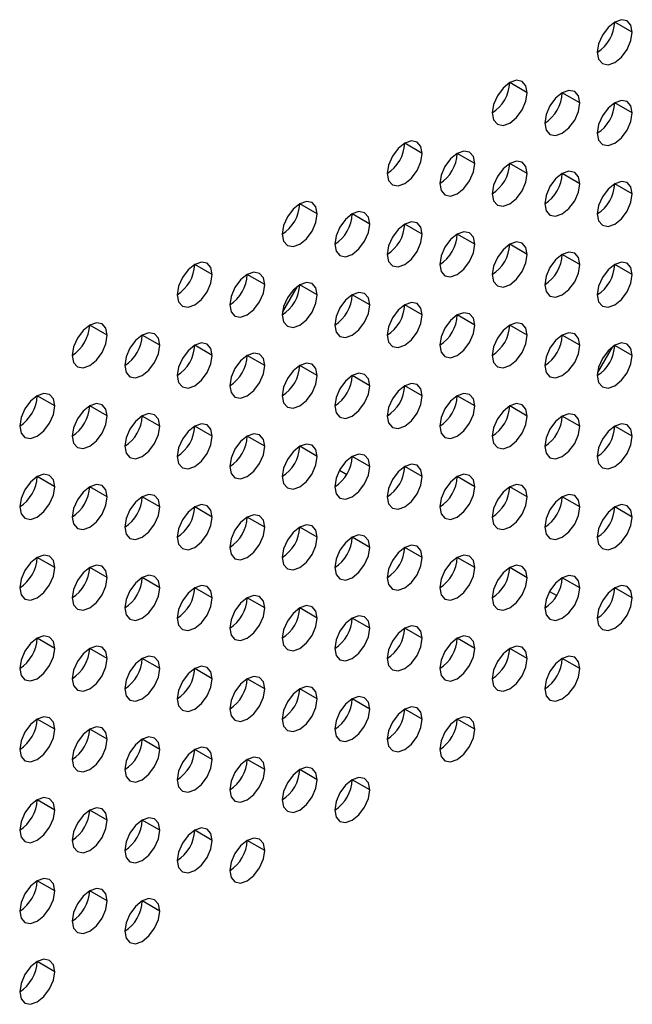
# Model space of a CAD drawing. Header units: millimetres. Extents: x 0 to 1118, y 0 to 864.
# Tile 304 of 397: x 980.28 to 982.76, y 701.79 to 705.77. Entities that reach past the tile are written whole.
import ezdxf

# ---------------------------------------------------------------- set-up
doc = ezdxf.new("R2010")
doc.units = ezdxf.units.MM

msp = doc.modelspace()

# ---------------------------------------------------------------- linework, layer by layer
at = {"color": 7, "linetype": 'Continuous', "lineweight": 25}
for p, q in [((982.7566, 705.7168), (982.6859, 705.7576)), ((982.3323, 705.4719), (982.2616, 705.5127)), ((982.5445, 705.431), (982.4738, 705.4718)), ((982.7566, 705.3902), (982.6859, 705.431)), ((981.9081, 705.2269), (981.8374, 705.2678)), ((982.1202, 705.1861), (982.0495, 705.2269)), ((982.3323, 705.1453), (982.2616, 705.1861)), ((982.5445, 705.1044), (982.4738, 705.1452)), ((982.7566, 705.0636), (982.6859, 705.1044)), ((981.4838, 704.982), (981.4131, 705.0228)), ((981.6959, 704.9412), (981.6252, 704.982)), ((981.9081, 704.9003), (981.8374, 704.9412)), ((982.1202, 704.8595), (982.0495, 704.9003)), ((982.3323, 704.8186), (982.2616, 704.8595)), ((982.5445, 704.7778), (982.4738, 704.8186)), ((981.0595, 704.7371), (980.9888, 704.7779)), ((982.7566, 704.7369), (982.6859, 704.7778)), ((981.2717, 704.6963), (981.201, 704.7371)), ((981.4028, 704.6894), (981.3431, 704.5861)), ((981.4838, 704.6554), (981.4131, 704.6962)), ((981.6959, 704.6146), (981.6252, 704.6554)), ((981.9081, 704.5737), (981.8374, 704.6145)), ((982.1202, 704.5329), (982.0495, 704.5737)), ((980.6353, 704.4922), (980.5646, 704.533)), ((982.3323, 704.492), (982.2616, 704.5328)), ((980.8474, 704.4513), (980.7767, 704.4922)), ((982.5445, 704.4512), (982.4738, 704.492)), ((981.0595, 704.4105), (980.9888, 704.4513)), ((982.7566, 704.4103), (982.6859, 704.4511)), ((981.2717, 704.3696), (981.201, 704.4105)), ((982.6754, 704.4442), (982.616, 704.3413)), ((981.4838, 704.3288), (981.4131, 704.3696)), ((981.6959, 704.2879), (981.6252, 704.3288)), ((981.9081, 704.2471), (981.8374, 704.2879)), ((980.4232, 704.2064), (980.3524, 704.2472)), ((982.1202, 704.2063), (982.0495, 704.2471)), ((980.6353, 704.1656), (980.5646, 704.2064)), ((982.3323, 704.1654), (982.2616, 704.2062)), ((980.8474, 704.1247), (980.7767, 704.1655)), ((982.5445, 704.1246), (982.4738, 704.1654)), ((981.0595, 704.0839), (980.9888, 704.1247)), ((982.7566, 704.0837), (982.6859, 704.1245)), ((981.2717, 704.043), (981.201, 704.0838)), ((981.4099, 704.0411), (981.413, 704.0393)), ((981.41, 704.0411), (981.413, 704.0394)), ((981.4838, 704.0022), (981.4131, 704.043)), ((981.6959, 703.9613), (981.6252, 704.0021)), ((981.5736, 703.9466), (981.6029, 703.9297)), ((981.5737, 703.9466), (981.6029, 703.9297)), ((981.9081, 703.9205), (981.8374, 703.9613)), ((980.4232, 703.8798), (980.3524, 703.9206)), ((982.1202, 703.8796), (982.0495, 703.9205)), ((980.6353, 703.8389), (980.5646, 703.8798)), ((982.3323, 703.8388), (982.2616, 703.8796)), ((980.8474, 703.7981), (980.7767, 703.8389)), ((982.5445, 703.7979), (982.4738, 703.8388)), ((981.0595, 703.7573), (980.9888, 703.7981)), ((982.7566, 703.7571), (982.6859, 703.7979)), ((981.2717, 703.7164), (981.201, 703.7572)), ((981.4838, 703.6756), (981.4131, 703.7164)), ((981.6959, 703.6347), (981.6252, 703.6755)), ((981.9081, 703.5939), (981.8374, 703.6347)), ((980.4232, 703.5532), (980.3524, 703.594)), ((982.1202, 703.553), (982.0495, 703.5938)), ((980.6353, 703.5123), (980.5646, 703.5532)), ((982.2585, 703.5511), (982.2616, 703.5493)), ((982.2586, 703.5512), (982.2616, 703.5495)), ((982.3323, 703.5122), (982.2616, 703.553)), ((980.8474, 703.4715), (980.7767, 703.5123)), ((982.5445, 703.4713), (982.4738, 703.5121)), ((981.0595, 703.4306), (980.9888, 703.4715)), ((982.4222, 703.4567), (982.4515, 703.4398)), ((982.4222, 703.4566), (982.4514, 703.4397)), ((982.7566, 703.4305), (982.6859, 703.4713)), ((981.2717, 703.3898), (981.201, 703.4306)), ((981.4838, 703.3489), (981.4131, 703.3898)), ((981.6959, 703.3081), (981.6252, 703.3489)), ((981.9081, 703.2672), (981.8374, 703.3081)), ((980.4232, 703.2266), (980.3524, 703.2674)), ((982.1202, 703.2264), (982.0495, 703.2672)), ((980.6353, 703.1857), (980.5646, 703.2265)), ((982.3323, 703.1856), (982.2616, 703.2264)), ((980.8474, 703.1449), (980.7767, 703.1857)), ((982.5445, 703.1447), (982.4738, 703.1855)), ((981.0595, 703.104), (980.9888, 703.1448)), ((981.2717, 703.0632), (981.201, 703.104)), ((981.4838, 703.0223), (981.4131, 703.0631)), ((981.6959, 702.9815), (981.6252, 703.0223)), ((981.9081, 702.9406), (981.8374, 702.9815)), ((980.4232, 702.8999), (980.3524, 702.9408)), ((982.1202, 702.8998), (982.0495, 702.9406)), ((980.6353, 702.8591), (980.5646, 702.8999)), ((980.8474, 702.8183), (980.7767, 702.8591)), ((981.0595, 702.7774), (980.9888, 702.8182)), ((981.2717, 702.7366), (981.201, 702.7774)), ((981.4838, 702.6957), (981.4131, 702.7365)), ((981.6959, 702.6549), (981.6252, 702.6957)), ((980.4232, 702.5733), (980.3524, 702.6141)), ((980.6353, 702.5325), (980.5646, 702.5733)), ((980.8474, 702.4916), (980.7767, 702.5325)), ((981.0595, 702.4508), (980.9888, 702.4916)), ((981.2717, 702.4099), (981.201, 702.4508)), ((980.4232, 702.2467), (980.3524, 702.2875)), ((980.6353, 702.2059), (980.5646, 702.2467)), ((980.8474, 702.165), (980.7767, 702.2058)), ((980.4232, 701.9201), (980.3524, 701.9609))]:
    msp.add_line(p, q, dxfattribs=at)
at = {"color": 7, "linetype": 'Continuous', "lineweight": 25, "flags": 128}
for points in [[(982.7566, 705.7168), (982.7512, 705.7449), (982.7359, 705.7626), (982.713, 705.767), (982.6859, 705.7576), (982.6588, 705.7358), (982.6359, 705.7048), (982.6206, 705.6695), (982.6152, 705.6352)], [(982.6152, 705.6352), (982.6206, 705.607), (982.6359, 705.5894), (982.6588, 705.5849), (982.6859, 705.5943), (982.713, 705.6162), (982.7359, 705.6471), (982.7512, 705.6824), (982.7566, 705.7168)], [(982.3323, 705.4719), (982.327, 705.5), (982.3116, 705.5177), (982.2887, 705.5221), (982.2616, 705.5127), (982.2346, 705.4909), (982.2116, 705.4599), (982.1963, 705.4246), (982.1909, 705.3902)], [(982.1909, 705.3902), (982.1963, 705.3621), (982.2116, 705.3444), (982.2346, 705.34), (982.2616, 705.3494), (982.2887, 705.3712), (982.3116, 705.4022), (982.327, 705.4375), (982.3323, 705.4719)], [(982.5445, 705.431), (982.5391, 705.4592), (982.5238, 705.4768), (982.5008, 705.4813), (982.4738, 705.4719), (982.4467, 705.45), (982.4238, 705.4191), (982.4084, 705.3837), (982.403, 705.3494)], [(982.403, 705.3494), (982.4084, 705.3212), (982.4238, 705.3036), (982.4467, 705.2991), (982.4738, 705.3085), (982.5008, 705.3304), (982.5238, 705.3613), (982.5391, 705.3967), (982.5445, 705.431)], [(982.7566, 705.3902), (982.7512, 705.4183), (982.7359, 705.436), (982.713, 705.4404), (982.6859, 705.431), (982.6588, 705.4092), (982.6359, 705.3782), (982.6206, 705.3429), (982.6152, 705.3085)], [(982.6152, 705.3085), (982.6206, 705.2804), (982.6359, 705.2628), (982.6588, 705.2583), (982.6859, 705.2677), (982.713, 705.2895), (982.7359, 705.3205), (982.7512, 705.3558), (982.7566, 705.3902)], [(981.9081, 705.2269), (981.9027, 705.2551), (981.8874, 705.2727), (981.8644, 705.2772), (981.8374, 705.2678), (981.8103, 705.2459), (981.7874, 705.215), (981.772, 705.1797), (981.7667, 705.1453)], [(981.7667, 705.1453), (981.772, 705.1172), (981.7874, 705.0995), (981.8103, 705.0951), (981.8374, 705.1045), (981.8644, 705.1263), (981.8874, 705.1573), (981.9027, 705.1926), (981.9081, 705.2269)], [(982.1202, 705.1861), (982.1148, 705.2142), (982.0995, 705.2319), (982.0766, 705.2363), (982.0495, 705.2269), (982.0224, 705.2051), (981.9995, 705.1742), (981.9842, 705.1388), (981.9788, 705.1045)], [(981.9788, 705.1045), (981.9842, 705.0763), (981.9995, 705.0587), (982.0224, 705.0542), (982.0495, 705.0636), (982.0766, 705.0855), (982.0995, 705.1164), (982.1148, 705.1517), (982.1202, 705.1861)], [(982.3323, 705.1453), (982.327, 705.1734), (982.3116, 705.191), (982.2887, 705.1955), (982.2616, 705.1861), (982.2346, 705.1643), (982.2116, 705.1333), (982.1963, 705.098), (982.1909, 705.0636)], [(982.1909, 705.0636), (982.1963, 705.0355), (982.2116, 705.0178), (982.2346, 705.0134), (982.2616, 705.0228), (982.2887, 705.0446), (982.3116, 705.0756), (982.327, 705.1109), (982.3323, 705.1453)], [(982.5445, 705.1044), (982.5391, 705.1325), (982.5238, 705.1502), (982.5008, 705.1546), (982.4738, 705.1452), (982.4467, 705.1234), (982.4238, 705.0925), (982.4084, 705.0571), (982.403, 705.0228)], [(982.403, 705.0228), (982.4084, 704.9946), (982.4238, 704.977), (982.4467, 704.9725), (982.4738, 704.9819), (982.5008, 705.0038), (982.5238, 705.0347), (982.5391, 705.0701), (982.5445, 705.1044)], [(982.7566, 705.0636), (982.7512, 705.0917), (982.7359, 705.1093), (982.713, 705.1138), (982.6859, 705.1044), (982.6588, 705.0826), (982.6359, 705.0516), (982.6206, 705.0163), (982.6152, 704.9819)], [(982.6152, 704.9819), (982.6206, 704.9538), (982.6359, 704.9361), (982.6588, 704.9317), (982.6859, 704.9411), (982.713, 704.9629), (982.7359, 704.9939), (982.7512, 705.0292), (982.7566, 705.0636)], [(981.4838, 704.982), (981.4784, 705.0102), (981.4631, 705.0278), (981.4402, 705.0323), (981.4131, 705.0229), (981.386, 705.001), (981.3631, 704.9701), (981.3478, 704.9347), (981.3424, 704.9004)], [(981.3424, 704.9004), (981.3478, 704.8722), (981.3631, 704.8546), (981.386, 704.8501), (981.4131, 704.8596), (981.4402, 704.8814), (981.4631, 704.9123), (981.4784, 704.9477), (981.4838, 704.982)], [(981.6959, 704.9412), (981.6906, 704.9693), (981.6752, 704.987), (981.6523, 704.9914), (981.6252, 704.982), (981.5982, 704.9602), (981.5752, 704.9292), (981.5599, 704.8939), (981.5545, 704.8595)], [(981.5545, 704.8595), (981.5599, 704.8314), (981.5752, 704.8138), (981.5982, 704.8093), (981.6252, 704.8187), (981.6523, 704.8405), (981.6752, 704.8715), (981.6906, 704.9068), (981.6959, 704.9412)], [(981.9081, 704.9003), (981.9027, 704.9285), (981.8874, 704.9461), (981.8644, 704.9506), (981.8374, 704.9412), (981.8103, 704.9193), (981.7874, 704.8884), (981.772, 704.853), (981.7667, 704.8187)], [(981.7667, 704.8187), (981.772, 704.7905), (981.7874, 704.7729), (981.8103, 704.7685), (981.8374, 704.7779), (981.8644, 704.7997), (981.8874, 704.8306), (981.9027, 704.866), (981.9081, 704.9003)], [(982.1202, 704.8595), (982.1148, 704.8876), (982.0995, 704.9053), (982.0766, 704.9097), (982.0495, 704.9003), (982.0224, 704.8785), (981.9995, 704.8475), (981.9842, 704.8122), (981.9788, 704.7778)], [(981.9788, 704.7778), (981.9842, 704.7497), (981.9995, 704.7321), (982.0224, 704.7276), (982.0495, 704.737), (982.0766, 704.7588), (982.0995, 704.7898), (982.1148, 704.8251), (982.1202, 704.8595)], [(982.3323, 704.8186), (982.327, 704.8468), (982.3116, 704.8644), (982.2887, 704.8689), (982.2616, 704.8595), (982.2346, 704.8376), (982.2116, 704.8067), (982.1963, 704.7714), (982.1909, 704.737)], [(982.1909, 704.737), (982.1963, 704.7089), (982.2116, 704.6912), (982.2346, 704.6868), (982.2616, 704.6962), (982.2887, 704.718), (982.3116, 704.7489), (982.327, 704.7843), (982.3323, 704.8186)], [(982.5445, 704.7778), (982.5391, 704.8059), (982.5238, 704.8236), (982.5008, 704.828), (982.4738, 704.8186), (982.4467, 704.7968), (982.4238, 704.7658), (982.4084, 704.7305), (982.403, 704.6961)], [(981.0595, 704.7371), (981.0542, 704.7652), (981.0388, 704.7829), (981.0159, 704.7873), (980.9888, 704.7779), (980.9618, 704.7561), (980.9388, 704.7252), (980.9235, 704.6898), (980.9181, 704.6555)], [(982.403, 704.6961), (982.4084, 704.668), (982.4238, 704.6504), (982.4467, 704.6459), (982.4738, 704.6553), (982.5008, 704.6772), (982.5238, 704.7081), (982.5391, 704.7434), (982.5445, 704.7778)], [(982.7566, 704.7369), (982.7512, 704.7651), (982.7359, 704.7827), (982.713, 704.7872), (982.6859, 704.7778), (982.6588, 704.7559), (982.6359, 704.725), (982.6206, 704.6897), (982.6152, 704.6553)], [(980.9181, 704.6555), (980.9235, 704.6273), (980.9388, 704.6097), (980.9618, 704.6052), (980.9888, 704.6146), (981.0159, 704.6365), (981.0388, 704.6674), (981.0542, 704.7027), (981.0595, 704.7371)], [(981.2717, 704.6963), (981.2663, 704.7244), (981.251, 704.742), (981.228, 704.7465), (981.201, 704.7371), (981.1739, 704.7153), (981.151, 704.6843), (981.1356, 704.649), (981.1303, 704.6146)], [(982.6152, 704.6553), (982.6206, 704.6272), (982.6359, 704.6095), (982.6588, 704.6051), (982.6859, 704.6145), (982.713, 704.6363), (982.7359, 704.6672), (982.7512, 704.7026), (982.7566, 704.7369)], [(981.1303, 704.6146), (981.1356, 704.5865), (981.151, 704.5688), (981.1739, 704.5644), (981.201, 704.5738), (981.228, 704.5956), (981.251, 704.6266), (981.2663, 704.6619), (981.2717, 704.6963)], [(981.4838, 704.6554), (981.4784, 704.6835), (981.4631, 704.7012), (981.4402, 704.7056), (981.4131, 704.6962), (981.386, 704.6744), (981.3631, 704.6435), (981.3478, 704.6081), (981.3424, 704.5738)], [(981.3424, 704.5738), (981.3478, 704.5456), (981.3631, 704.528), (981.386, 704.5235), (981.4131, 704.5329), (981.4402, 704.5548), (981.4631, 704.5857), (981.4784, 704.6211), (981.4838, 704.6554)], [(981.6959, 704.6146), (981.6906, 704.6427), (981.6752, 704.6603), (981.6523, 704.6648), (981.6252, 704.6554), (981.5982, 704.6336), (981.5752, 704.6026), (981.5599, 704.5673), (981.5545, 704.5329)], [(981.5545, 704.5329), (981.5599, 704.5048), (981.5752, 704.4871), (981.5982, 704.4827), (981.6252, 704.4921), (981.6523, 704.5139), (981.6752, 704.5449), (981.6906, 704.5802), (981.6959, 704.6146)], [(981.9081, 704.5737), (981.9027, 704.6019), (981.8874, 704.6195), (981.8644, 704.624), (981.8374, 704.6145), (981.8103, 704.5927), (981.7874, 704.5618), (981.772, 704.5264), (981.7667, 704.4921)], [(981.7667, 704.4921), (981.772, 704.4639), (981.7874, 704.4463), (981.8103, 704.4418), (981.8374, 704.4512), (981.8644, 704.4731), (981.8874, 704.504), (981.9027, 704.5394), (981.9081, 704.5737)], [(982.1202, 704.5329), (982.1148, 704.561), (982.0995, 704.5786), (982.0766, 704.5831), (982.0495, 704.5737), (982.0224, 704.5519), (981.9995, 704.5209), (981.9842, 704.4856), (981.9788, 704.4512)], [(980.6353, 704.4922), (980.6299, 704.5203), (980.6146, 704.538), (980.5916, 704.5424), (980.5646, 704.533), (980.5375, 704.5112), (980.5146, 704.4802), (980.4992, 704.4449), (980.4939, 704.4105)], [(981.9788, 704.4512), (981.9842, 704.4231), (981.9995, 704.4054), (982.0224, 704.401), (982.0495, 704.4104), (982.0766, 704.4322), (982.0995, 704.4632), (982.1148, 704.4985), (982.1202, 704.5329)], [(982.3323, 704.492), (982.327, 704.5202), (982.3116, 704.5378), (982.2887, 704.5423), (982.2616, 704.5329), (982.2346, 704.511), (982.2116, 704.4801), (982.1963, 704.4447), (982.1909, 704.4104)], [(980.4939, 704.4105), (980.4992, 704.3824), (980.5146, 704.3648), (980.5375, 704.3603), (980.5646, 704.3697), (980.5916, 704.3915), (980.6146, 704.4225), (980.6299, 704.4578), (980.6353, 704.4922)], [(980.8474, 704.4513), (980.842, 704.4795), (980.8267, 704.4971), (980.8038, 704.5016), (980.7767, 704.4922), (980.7496, 704.4703), (980.7267, 704.4394), (980.7114, 704.404), (980.706, 704.3697)], [(982.1909, 704.4104), (982.1963, 704.3822), (982.2116, 704.3646), (982.2346, 704.3601), (982.2616, 704.3695), (982.2887, 704.3914), (982.3116, 704.4223), (982.327, 704.4577), (982.3323, 704.492)], [(982.5445, 704.4512), (982.5391, 704.4793), (982.5238, 704.497), (982.5008, 704.5014), (982.4738, 704.492), (982.4467, 704.4702), (982.4238, 704.4392), (982.4084, 704.4039), (982.403, 704.3695)], [(980.706, 704.3697), (980.7114, 704.3416), (980.7267, 704.3239), (980.7496, 704.3195), (980.7767, 704.3289), (980.8038, 704.3507), (980.8267, 704.3816), (980.842, 704.417), (980.8474, 704.4513)], [(981.0595, 704.4105), (981.0542, 704.4386), (981.0388, 704.4563), (981.0159, 704.4607), (980.9888, 704.4513), (980.9618, 704.4295), (980.9388, 704.3985), (980.9235, 704.3632), (980.9181, 704.3288)], [(982.403, 704.3695), (982.4084, 704.3414), (982.4238, 704.3238), (982.4467, 704.3193), (982.4738, 704.3287), (982.5008, 704.3505), (982.5238, 704.3815), (982.5391, 704.4168), (982.5445, 704.4512)], [(982.7566, 704.4103), (982.7512, 704.4385), (982.7359, 704.4561), (982.713, 704.4606), (982.6859, 704.4512), (982.6588, 704.4293), (982.6359, 704.3984), (982.6206, 704.363), (982.6152, 704.3287)], [(980.9181, 704.3288), (980.9235, 704.3007), (980.9388, 704.2831), (980.9618, 704.2786), (980.9888, 704.288), (981.0159, 704.3098), (981.0388, 704.3408), (981.0542, 704.3761), (981.0595, 704.4105)], [(981.2717, 704.3696), (981.2663, 704.3978), (981.251, 704.4154), (981.228, 704.4199), (981.201, 704.4105), (981.1739, 704.3886), (981.151, 704.3577), (981.1356, 704.3224), (981.1303, 704.288)], [(982.6152, 704.3287), (982.6206, 704.3005), (982.6359, 704.2829), (982.6588, 704.2784), (982.6859, 704.2879), (982.713, 704.3097), (982.7359, 704.3406), (982.7512, 704.376), (982.7566, 704.4103)], [(981.4838, 704.3288), (981.4784, 704.3569), (981.4631, 704.3746), (981.4402, 704.379), (981.4131, 704.3696), (981.386, 704.3478), (981.3631, 704.3168), (981.3478, 704.2815), (981.3424, 704.2472)], [(981.1303, 704.288), (981.1356, 704.2599), (981.151, 704.2422), (981.1739, 704.2378), (981.201, 704.2472), (981.228, 704.269), (981.251, 704.2999), (981.2663, 704.3353), (981.2717, 704.3696)], [(981.6959, 704.2879), (981.6906, 704.3161), (981.6752, 704.3337), (981.6523, 704.3382), (981.6252, 704.3288), (981.5982, 704.3069), (981.5752, 704.276), (981.5599, 704.2407), (981.5545, 704.2063)], [(981.3424, 704.2472), (981.3478, 704.219), (981.3631, 704.2014), (981.386, 704.1969), (981.4131, 704.2063), (981.4402, 704.2282), (981.4631, 704.2591), (981.4784, 704.2944), (981.4838, 704.3288)], [(981.9081, 704.2471), (981.9027, 704.2752), (981.8874, 704.2929), (981.8644, 704.2973), (981.8374, 704.2879), (981.8103, 704.2661), (981.7874, 704.2352), (981.772, 704.1998), (981.7667, 704.1655)], [(980.4232, 704.2064), (980.4178, 704.2346), (980.4024, 704.2522), (980.3795, 704.2566), (980.3524, 704.2472), (980.3254, 704.2254), (980.3024, 704.1945), (980.2871, 704.1591), (980.2817, 704.1248)], [(981.5545, 704.2063), (981.5599, 704.1782), (981.5752, 704.1605), (981.5982, 704.1561), (981.6252, 704.1655), (981.6523, 704.1873), (981.6752, 704.2183), (981.6906, 704.2536), (981.6959, 704.2879)], [(982.1202, 704.2063), (982.1148, 704.2344), (982.0995, 704.252), (982.0766, 704.2565), (982.0495, 704.2471), (982.0224, 704.2252), (981.9995, 704.1943), (981.9842, 704.159), (981.9788, 704.1246)], [(980.6353, 704.1656), (980.6299, 704.1937), (980.6146, 704.2113), (980.5916, 704.2158), (980.5646, 704.2064), (980.5375, 704.1846), (980.5146, 704.1536), (980.4992, 704.1183), (980.4939, 704.0839)], [(981.7667, 704.1655), (981.772, 704.1373), (981.7874, 704.1197), (981.8103, 704.1152), (981.8374, 704.1246), (981.8644, 704.1465), (981.8874, 704.1774), (981.9027, 704.2127), (981.9081, 704.2471)], [(982.3323, 704.1654), (982.327, 704.1935), (982.3116, 704.2112), (982.2887, 704.2156), (982.2616, 704.2062), (982.2346, 704.1844), (982.2116, 704.1535), (982.1963, 704.1181), (982.1909, 704.0838)], [(980.2817, 704.1248), (980.2871, 704.0966), (980.3024, 704.079), (980.3254, 704.0745), (980.3524, 704.0839), (980.3795, 704.1058), (980.4024, 704.1367), (980.4178, 704.1721), (980.4232, 704.2064)], [(980.8474, 704.1247), (980.842, 704.1529), (980.8267, 704.1705), (980.8038, 704.175), (980.7767, 704.1656), (980.7496, 704.1437), (980.7267, 704.1128), (980.7114, 704.0774), (980.706, 704.0431)], [(981.9788, 704.1246), (981.9842, 704.0965), (981.9995, 704.0788), (982.0224, 704.0744), (982.0495, 704.0838), (982.0766, 704.1056), (982.0995, 704.1366), (982.1148, 704.1719), (982.1202, 704.2063)], [(982.5445, 704.1246), (982.5391, 704.1527), (982.5238, 704.1703), (982.5008, 704.1748), (982.4738, 704.1654), (982.4467, 704.1436), (982.4238, 704.1126), (982.4084, 704.0773), (982.403, 704.0429)], [(980.4939, 704.0839), (980.4992, 704.0558), (980.5146, 704.0381), (980.5375, 704.0337), (980.5646, 704.0431), (980.5916, 704.0649), (980.6146, 704.0959), (980.6299, 704.1312), (980.6353, 704.1656)], [(981.0595, 704.0839), (981.0542, 704.112), (981.0388, 704.1297), (981.0159, 704.1341), (980.9888, 704.1247), (980.9618, 704.1029), (980.9388, 704.0719), (980.9235, 704.0366), (980.9181, 704.0022)], [(982.1909, 704.0838), (982.1963, 704.0556), (982.2116, 704.038), (982.2346, 704.0335), (982.2616, 704.0429), (982.2887, 704.0648), (982.3116, 704.0957), (982.327, 704.131), (982.3323, 704.1654)], [(982.7566, 704.0837), (982.7512, 704.1119), (982.7359, 704.1295), (982.713, 704.1339), (982.6859, 704.1245), (982.6588, 704.1027), (982.6359, 704.0718), (982.6206, 704.0364), (982.6152, 704.0021)], [(980.706, 704.0431), (980.7114, 704.0149), (980.7267, 703.9973), (980.7496, 703.9928), (980.7767, 704.0022), (980.8038, 704.0241), (980.8267, 704.055), (980.842, 704.0904), (980.8474, 704.1247)], [(981.2717, 704.043), (981.2663, 704.0712), (981.251, 704.0888), (981.228, 704.0933), (981.201, 704.0839), (981.1739, 704.062), (981.151, 704.0311), (981.1356, 703.9957), (981.1303, 703.9614)], [(982.403, 704.0429), (982.4084, 704.0148), (982.4238, 703.9971), (982.4467, 703.9927), (982.4738, 704.0021), (982.5008, 704.0239), (982.5238, 704.0549), (982.5391, 704.0902), (982.5445, 704.1246)], [(980.9181, 704.0022), (980.9235, 703.9741), (980.9388, 703.9564), (980.9618, 703.952), (980.9888, 703.9614), (981.0159, 703.9832), (981.0388, 704.0142), (981.0542, 704.0495), (981.0595, 704.0839)], [(981.4838, 704.0022), (981.4784, 704.0303), (981.4631, 704.048), (981.4402, 704.0524), (981.4131, 704.043), (981.386, 704.0212), (981.3631, 703.9902), (981.3478, 703.9549), (981.3424, 703.9205)], [(982.6152, 704.0021), (982.6206, 703.9739), (982.6359, 703.9563), (982.6588, 703.9518), (982.6859, 703.9612), (982.713, 703.9831), (982.7359, 704.014), (982.7512, 704.0494), (982.7566, 704.0837)], [(981.1303, 703.9614), (981.1356, 703.9332), (981.151, 703.9156), (981.1739, 703.9111), (981.201, 703.9205), (981.228, 703.9424), (981.251, 703.9733), (981.2663, 704.0087), (981.2717, 704.043)], [(981.3424, 703.9205), (981.3478, 703.8924), (981.3631, 703.8748), (981.386, 703.8703), (981.4131, 703.8797), (981.4402, 703.9015), (981.4631, 703.9325), (981.4784, 703.9678), (981.4838, 704.0022)], [(981.6959, 703.9613), (981.6906, 703.9895), (981.6752, 704.0071), (981.6523, 704.0116), (981.6252, 704.0022), (981.5982, 703.9803), (981.5752, 703.9494), (981.5599, 703.914), (981.5545, 703.8797)], [(981.5545, 703.8797), (981.5599, 703.8515), (981.5752, 703.8339), (981.5982, 703.8294), (981.6252, 703.8389), (981.6523, 703.8607), (981.6752, 703.8916), (981.6906, 703.927), (981.6959, 703.9613)], [(981.9081, 703.9205), (981.9027, 703.9486), (981.8874, 703.9663), (981.8644, 703.9707), (981.8374, 703.9613), (981.8103, 703.9395), (981.7874, 703.9085), (981.772, 703.8732), (981.7667, 703.8388)], [(980.4232, 703.8798), (980.4178, 703.9079), (980.4024, 703.9256), (980.3795, 703.93), (980.3524, 703.9206), (980.3254, 703.8988), (980.3024, 703.8678), (980.2871, 703.8325), (980.2817, 703.7982)], [(981.7667, 703.8388), (981.772, 703.8107), (981.7874, 703.7931), (981.8103, 703.7886), (981.8374, 703.798), (981.8644, 703.8198), (981.8874, 703.8508), (981.9027, 703.8861), (981.9081, 703.9205)], [(982.1202, 703.8796), (982.1148, 703.9078), (982.0995, 703.9254), (982.0766, 703.9299), (982.0495, 703.9205), (982.0224, 703.8986), (981.9995, 703.8677), (981.9842, 703.8323), (981.9788, 703.798)], [(980.2817, 703.7982), (980.2871, 703.77), (980.3024, 703.7524), (980.3254, 703.7479), (980.3524, 703.7573), (980.3795, 703.7792), (980.4024, 703.8101), (980.4178, 703.8454), (980.4232, 703.8798)], [(980.6353, 703.8389), (980.6299, 703.8671), (980.6146, 703.8847), (980.5916, 703.8892), (980.5646, 703.8798), (980.5375, 703.8579), (980.5146, 703.827), (980.4992, 703.7917), (980.4939, 703.7573)], [(981.9788, 703.798), (981.9842, 703.7699), (981.9995, 703.7522), (982.0224, 703.7478), (982.0495, 703.7572), (982.0766, 703.779), (982.0995, 703.8099), (982.1148, 703.8453), (982.1202, 703.8796)], [(982.3323, 703.8388), (982.327, 703.8669), (982.3116, 703.8846), (982.2887, 703.889), (982.2616, 703.8796), (982.2346, 703.8578), (982.2116, 703.8268), (982.1963, 703.7915), (982.1909, 703.7571)], [(980.4939, 703.7573), (980.4992, 703.7292), (980.5146, 703.7115), (980.5375, 703.7071), (980.5646, 703.7165), (980.5916, 703.7383), (980.6146, 703.7693), (980.6299, 703.8046), (980.6353, 703.8389)], [(980.8474, 703.7981), (980.842, 703.8262), (980.8267, 703.8439), (980.8038, 703.8483), (980.7767, 703.8389), (980.7496, 703.8171), (980.7267, 703.7862), (980.7114, 703.7508), (980.706, 703.7165)], [(982.1909, 703.7571), (982.1963, 703.729), (982.2116, 703.7114), (982.2346, 703.7069), (982.2616, 703.7163), (982.2887, 703.7382), (982.3116, 703.7691), (982.327, 703.8044), (982.3323, 703.8388)], [(982.5445, 703.7979), (982.5391, 703.8261), (982.5238, 703.8437), (982.5008, 703.8482), (982.4738, 703.8388), (982.4467, 703.8169), (982.4238, 703.786), (982.4084, 703.7507), (982.403, 703.7163)], [(980.706, 703.7165), (980.7114, 703.6883), (980.7267, 703.6707), (980.7496, 703.6662), (980.7767, 703.6756), (980.8038, 703.6975), (980.8267, 703.7284), (980.842, 703.7637), (980.8474, 703.7981)], [(981.0595, 703.7573), (981.0542, 703.7854), (981.0388, 703.803), (981.0159, 703.8075), (980.9888, 703.7981), (980.9618, 703.7763), (980.9388, 703.7453), (980.9235, 703.71), (980.9181, 703.6756)], [(982.403, 703.7163), (982.4084, 703.6882), (982.4238, 703.6705), (982.4467, 703.6661), (982.4738, 703.6755), (982.5008, 703.6973), (982.5238, 703.7282), (982.5391, 703.7636), (982.5445, 703.7979)], [(982.7566, 703.7571), (982.7512, 703.7852), (982.7359, 703.8029), (982.713, 703.8073), (982.6859, 703.7979), (982.6588, 703.7761), (982.6359, 703.7451), (982.6206, 703.7098), (982.6152, 703.6755)], [(980.9181, 703.6756), (980.9235, 703.6475), (980.9388, 703.6298), (980.9618, 703.6254), (980.9888, 703.6348), (981.0159, 703.6566), (981.0388, 703.6876), (981.0542, 703.7229), (981.0595, 703.7573)], [(981.2717, 703.7164), (981.2663, 703.7445), (981.251, 703.7622), (981.228, 703.7666), (981.201, 703.7572), (981.1739, 703.7354), (981.151, 703.7045), (981.1356, 703.6691), (981.1303, 703.6348)], [(982.6152, 703.6755), (982.6206, 703.6473), (982.6359, 703.6297), (982.6588, 703.6252), (982.6859, 703.6346), (982.713, 703.6565), (982.7359, 703.6874), (982.7512, 703.7227), (982.7566, 703.7571)], [(981.1303, 703.6348), (981.1356, 703.6066), (981.151, 703.589), (981.1739, 703.5845), (981.201, 703.5939), (981.228, 703.6158), (981.251, 703.6467), (981.2663, 703.6821), (981.2717, 703.7164)], [(981.4838, 703.6756), (981.4784, 703.7037), (981.4631, 703.7213), (981.4402, 703.7258), (981.4131, 703.7164), (981.386, 703.6946), (981.3631, 703.6636), (981.3478, 703.6283), (981.3424, 703.5939)], [(981.3424, 703.5939), (981.3478, 703.5658), (981.3631, 703.5481), (981.386, 703.5437), (981.4131, 703.5531), (981.4402, 703.5749), (981.4631, 703.6059), (981.4784, 703.6412), (981.4838, 703.6756)], [(981.6959, 703.6347), (981.6906, 703.6629), (981.6752, 703.6805), (981.6523, 703.685), (981.6252, 703.6755), (981.5982, 703.6537), (981.5752, 703.6228), (981.5599, 703.5874), (981.5545, 703.5531)], [(981.5545, 703.5531), (981.5599, 703.5249), (981.5752, 703.5073), (981.5982, 703.5028), (981.6252, 703.5122), (981.6523, 703.5341), (981.6752, 703.565), (981.6906, 703.6004), (981.6959, 703.6347)], [(981.9081, 703.5939), (981.9027, 703.622), (981.8874, 703.6396), (981.8644, 703.6441), (981.8374, 703.6347), (981.8103, 703.6129), (981.7874, 703.5819), (981.772, 703.5466), (981.7667, 703.5122)], [(980.4232, 703.5532), (980.4178, 703.5813), (980.4024, 703.599), (980.3795, 703.6034), (980.3524, 703.594), (980.3254, 703.5722), (980.3024, 703.5412), (980.2871, 703.5059), (980.2817, 703.4715)], [(981.7667, 703.5122), (981.772, 703.4841), (981.7874, 703.4664), (981.8103, 703.462), (981.8374, 703.4714), (981.8644, 703.4932), (981.8874, 703.5242), (981.9027, 703.5595), (981.9081, 703.5939)], [(982.1202, 703.553), (982.1148, 703.5812), (982.0995, 703.5988), (982.0766, 703.6033), (982.0495, 703.5939), (982.0224, 703.572), (981.9995, 703.5411), (981.9842, 703.5057), (981.9788, 703.4714)], [(980.2817, 703.4715), (980.2871, 703.4434), (980.3024, 703.4258), (980.3254, 703.4213), (980.3524, 703.4307), (980.3795, 703.4525), (980.4024, 703.4835), (980.4178, 703.5188), (980.4232, 703.5532)], [(980.6353, 703.5123), (980.6299, 703.5405), (980.6146, 703.5581), (980.5916, 703.5626), (980.5646, 703.5532), (980.5375, 703.5313), (980.5146, 703.5004), (980.4992, 703.465), (980.4939, 703.4307)], [(981.9788, 703.4714), (981.9842, 703.4432), (981.9995, 703.4256), (982.0224, 703.4211), (982.0495, 703.4305), (982.0766, 703.4524), (982.0995, 703.4833), (982.1148, 703.5187), (982.1202, 703.553)], [(982.3323, 703.5122), (982.327, 703.5403), (982.3116, 703.558), (982.2887, 703.5624), (982.2616, 703.553), (982.2346, 703.5312), (982.2116, 703.5002), (982.1963, 703.4649), (982.1909, 703.4305)], [(980.4939, 703.4307), (980.4992, 703.4025), (980.5146, 703.3849), (980.5375, 703.3805), (980.5646, 703.3899), (980.5916, 703.4117), (980.6146, 703.4426), (980.6299, 703.478), (980.6353, 703.5123)], [(980.8474, 703.4715), (980.842, 703.4996), (980.8267, 703.5173), (980.8038, 703.5217), (980.7767, 703.5123), (980.7496, 703.4905), (980.7267, 703.4595), (980.7114, 703.4242), (980.706, 703.3898)], [(982.1909, 703.4305), (982.1963, 703.4024), (982.2116, 703.3847), (982.2346, 703.3803), (982.2616, 703.3897), (982.2887, 703.4115), (982.3116, 703.4425), (982.327, 703.4778), (982.3323, 703.5122)], [(982.5445, 703.4713), (982.5391, 703.4995), (982.5238, 703.5171), (982.5008, 703.5216), (982.4738, 703.5122), (982.4467, 703.4903), (982.4238, 703.4594), (982.4084, 703.424), (982.403, 703.3897)], [(980.706, 703.3898), (980.7114, 703.3617), (980.7267, 703.3441), (980.7496, 703.3396), (980.7767, 703.349), (980.8038, 703.3708), (980.8267, 703.4018), (980.842, 703.4371), (980.8474, 703.4715)], [(981.0595, 703.4306), (981.0542, 703.4588), (981.0388, 703.4764), (981.0159, 703.4809), (980.9888, 703.4715), (980.9618, 703.4496), (980.9388, 703.4187), (980.9235, 703.3834), (980.9181, 703.349)], [(982.403, 703.3897), (982.4084, 703.3615), (982.4238, 703.3439), (982.4467, 703.3394), (982.4738, 703.3489), (982.5008, 703.3707), (982.5238, 703.4016), (982.5391, 703.437), (982.5445, 703.4713)], [(982.7566, 703.4305), (982.7512, 703.4586), (982.7359, 703.4763), (982.713, 703.4807), (982.6859, 703.4713), (982.6588, 703.4495), (982.6359, 703.4185), (982.6206, 703.3832), (982.6152, 703.3488)], [(980.9181, 703.349), (980.9235, 703.3209), (980.9388, 703.3032), (980.9618, 703.2988), (980.9888, 703.3082), (981.0159, 703.33), (981.0388, 703.3609), (981.0542, 703.3963), (981.0595, 703.4306)], [(981.2717, 703.3898), (981.2663, 703.4179), (981.251, 703.4356), (981.228, 703.44), (981.201, 703.4306), (981.1739, 703.4088), (981.151, 703.3778), (981.1356, 703.3425), (981.1303, 703.3081)], [(982.6152, 703.3488), (982.6206, 703.3207), (982.6359, 703.3031), (982.6588, 703.2986), (982.6859, 703.308), (982.713, 703.3298), (982.7359, 703.3608), (982.7512, 703.3961), (982.7566, 703.4305)], [(981.1303, 703.3081), (981.1356, 703.28), (981.151, 703.2624), (981.1739, 703.2579), (981.201, 703.2673), (981.228, 703.2892), (981.251, 703.3201), (981.2663, 703.3554), (981.2717, 703.3898)], [(981.4838, 703.3489), (981.4784, 703.3771), (981.4631, 703.3947), (981.4402, 703.3992), (981.4131, 703.3898), (981.386, 703.3679), (981.3631, 703.337), (981.3478, 703.3017), (981.3424, 703.2673)], [(981.3424, 703.2673), (981.3478, 703.2392), (981.3631, 703.2215), (981.386, 703.2171), (981.4131, 703.2265), (981.4402, 703.2483), (981.4631, 703.2792), (981.4784, 703.3146), (981.4838, 703.3489)], [(981.6959, 703.3081), (981.6906, 703.3362), (981.6752, 703.3539), (981.6523, 703.3583), (981.6252, 703.3489), (981.5982, 703.3271), (981.5752, 703.2961), (981.5599, 703.2608), (981.5545, 703.2265)], [(981.5545, 703.2265), (981.5599, 703.1983), (981.5752, 703.1807), (981.5982, 703.1762), (981.6252, 703.1856), (981.6523, 703.2075), (981.6752, 703.2384), (981.6906, 703.2737), (981.6959, 703.3081)], [(981.9081, 703.2672), (981.9027, 703.2954), (981.8874, 703.313), (981.8644, 703.3175), (981.8374, 703.3081), (981.8103, 703.2862), (981.7874, 703.2553), (981.772, 703.22), (981.7667, 703.1856)], [(980.4232, 703.2266), (980.4178, 703.2547), (980.4024, 703.2723), (980.3795, 703.2768), (980.3524, 703.2674), (980.3254, 703.2456), (980.3024, 703.2146), (980.2871, 703.1793), (980.2817, 703.1449)], [(981.7667, 703.1856), (981.772, 703.1575), (981.7874, 703.1398), (981.8103, 703.1354), (981.8374, 703.1448), (981.8644, 703.1666), (981.8874, 703.1976), (981.9027, 703.2329), (981.9081, 703.2672)], [(982.1202, 703.2264), (982.1148, 703.2545), (982.0995, 703.2722), (982.0766, 703.2766), (982.0495, 703.2672), (982.0224, 703.2454), (981.9995, 703.2145), (981.9842, 703.1791), (981.9788, 703.1448)], [(980.2817, 703.1449), (980.2871, 703.1168), (980.3024, 703.0991), (980.3254, 703.0947), (980.3524, 703.1041), (980.3795, 703.1259), (980.4024, 703.1569), (980.4178, 703.1922), (980.4232, 703.2266)], [(980.6353, 703.1857), (980.6299, 703.2139), (980.6146, 703.2315), (980.5916, 703.236), (980.5646, 703.2265), (980.5375, 703.2047), (980.5146, 703.1738), (980.4992, 703.1384), (980.4939, 703.1041)], [(981.9788, 703.1448), (981.9842, 703.1166), (981.9995, 703.099), (982.0224, 703.0945), (982.0495, 703.1039), (982.0766, 703.1258), (982.0995, 703.1567), (982.1148, 703.192), (982.1202, 703.2264)], [(982.3323, 703.1856), (982.327, 703.2137), (982.3116, 703.2313), (982.2887, 703.2358), (982.2616, 703.2264), (982.2346, 703.2046), (982.2116, 703.1736), (982.1963, 703.1383), (982.1909, 703.1039)], [(980.4939, 703.1041), (980.4992, 703.0759), (980.5146, 703.0583), (980.5375, 703.0538), (980.5646, 703.0632), (980.5916, 703.0851), (980.6146, 703.116), (980.6299, 703.1514), (980.6353, 703.1857)], [(980.8474, 703.1449), (980.842, 703.173), (980.8267, 703.1906), (980.8038, 703.1951), (980.7767, 703.1857), (980.7496, 703.1639), (980.7267, 703.1329), (980.7114, 703.0976), (980.706, 703.0632)], [(982.1909, 703.1039), (982.1963, 703.0758), (982.2116, 703.0581), (982.2346, 703.0537), (982.2616, 703.0631), (982.2887, 703.0849), (982.3116, 703.1159), (982.327, 703.1512), (982.3323, 703.1856)], [(982.5445, 703.1447), (982.5391, 703.1728), (982.5238, 703.1905), (982.5008, 703.1949), (982.4738, 703.1855), (982.4467, 703.1637), (982.4238, 703.1328), (982.4084, 703.0974), (982.403, 703.0631)], [(980.706, 703.0632), (980.7114, 703.0351), (980.7267, 703.0174), (980.7496, 703.013), (980.7767, 703.0224), (980.8038, 703.0442), (980.8267, 703.0752), (980.842, 703.1105), (980.8474, 703.1449)], [(981.0595, 703.104), (981.0542, 703.1322), (981.0388, 703.1498), (981.0159, 703.1543), (980.9888, 703.1449), (980.9618, 703.123), (980.9388, 703.0921), (980.9235, 703.0567), (980.9181, 703.0224)], [(982.403, 703.0631), (982.4084, 703.0349), (982.4238, 703.0173), (982.4467, 703.0128), (982.4738, 703.0222), (982.5008, 703.0441), (982.5238, 703.075), (982.5391, 703.1104), (982.5445, 703.1447)], [(980.9181, 703.0224), (980.9235, 702.9942), (980.9388, 702.9766), (980.9618, 702.9721), (980.9888, 702.9815), (981.0159, 703.0034), (981.0388, 703.0343), (981.0542, 703.0697), (981.0595, 703.104)], [(981.2717, 703.0632), (981.2663, 703.0913), (981.251, 703.109), (981.228, 703.1134), (981.201, 703.104), (981.1739, 703.0822), (981.151, 703.0512), (981.1356, 703.0159), (981.1303, 702.9815)], [(981.1303, 702.9815), (981.1356, 702.9534), (981.151, 702.9358), (981.1739, 702.9313), (981.201, 702.9407), (981.228, 702.9625), (981.251, 702.9935), (981.2663, 703.0288), (981.2717, 703.0632)], [(981.4838, 703.0223), (981.4784, 703.0505), (981.4631, 703.0681), (981.4402, 703.0726), (981.4131, 703.0632), (981.386, 703.0413), (981.3631, 703.0104), (981.3478, 702.975), (981.3424, 702.9407)], [(981.3424, 702.9407), (981.3478, 702.9125), (981.3631, 702.8949), (981.386, 702.8904), (981.4131, 702.8999), (981.4402, 702.9217), (981.4631, 702.9526), (981.4784, 702.988), (981.4838, 703.0223)], [(981.6959, 702.9815), (981.6906, 703.0096), (981.6752, 703.0273), (981.6523, 703.0317), (981.6252, 703.0223), (981.5982, 703.0005), (981.5752, 702.9695), (981.5599, 702.9342), (981.5545, 702.8998)], [(981.5545, 702.8998), (981.5599, 702.8717), (981.5752, 702.8541), (981.5982, 702.8496), (981.6252, 702.859), (981.6523, 702.8808), (981.6752, 702.9118), (981.6906, 702.9471), (981.6959, 702.9815)], [(981.9081, 702.9406), (981.9027, 702.9688), (981.8874, 702.9864), (981.8644, 702.9909), (981.8374, 702.9815), (981.8103, 702.9596), (981.7874, 702.9287), (981.772, 702.8933), (981.7667, 702.859)], [(980.4232, 702.8999), (980.4178, 702.9281), (980.4024, 702.9457), (980.3795, 702.9502), (980.3524, 702.9408), (980.3254, 702.9189), (980.3024, 702.888), (980.2871, 702.8527), (980.2817, 702.8183)], [(981.7667, 702.859), (981.772, 702.8309), (981.7874, 702.8132), (981.8103, 702.8088), (981.8374, 702.8182), (981.8644, 702.84), (981.8874, 702.8709), (981.9027, 702.9063), (981.9081, 702.9406)], [(982.1202, 702.8998), (982.1148, 702.9279), (982.0995, 702.9456), (982.0766, 702.95), (982.0495, 702.9406), (982.0224, 702.9188), (981.9995, 702.8878), (981.9842, 702.8525), (981.9788, 702.8181)], [(980.2817, 702.8183), (980.2871, 702.7902), (980.3024, 702.7725), (980.3254, 702.7681), (980.3524, 702.7775), (980.3795, 702.7993), (980.4024, 702.8303), (980.4178, 702.8656), (980.4232, 702.8999)], [(980.6353, 702.8591), (980.6299, 702.8872), (980.6146, 702.9049), (980.5916, 702.9093), (980.5646, 702.8999), (980.5375, 702.8781), (980.5146, 702.8472), (980.4992, 702.8118), (980.4939, 702.7775)], [(981.9788, 702.8181), (981.9842, 702.79), (981.9995, 702.7724), (982.0224, 702.7679), (982.0495, 702.7773), (982.0766, 702.7991), (982.0995, 702.8301), (982.1148, 702.8654), (982.1202, 702.8998)], [(980.4939, 702.7775), (980.4992, 702.7493), (980.5146, 702.7317), (980.5375, 702.7272), (980.5646, 702.7366), (980.5916, 702.7585), (980.6146, 702.7894), (980.6299, 702.8247), (980.6353, 702.8591)], [(980.8474, 702.8183), (980.842, 702.8464), (980.8267, 702.864), (980.8038, 702.8685), (980.7767, 702.8591), (980.7496, 702.8372), (980.7267, 702.8063), (980.7114, 702.771), (980.706, 702.7366)], [(980.706, 702.7366), (980.7114, 702.7085), (980.7267, 702.6908), (980.7496, 702.6864), (980.7767, 702.6958), (980.8038, 702.7176), (980.8267, 702.7486), (980.842, 702.7839), (980.8474, 702.8183)], [(981.0595, 702.7774), (981.0542, 702.8055), (981.0388, 702.8232), (981.0159, 702.8276), (980.9888, 702.8182), (980.9618, 702.7964), (980.9388, 702.7655), (980.9235, 702.7301), (980.9181, 702.6958)], [(981.2717, 702.7366), (981.2663, 702.7647), (981.251, 702.7823), (981.228, 702.7868), (981.201, 702.7774), (981.1739, 702.7556), (981.151, 702.7246), (981.1356, 702.6893), (981.1303, 702.6549)], [(980.9181, 702.6958), (980.9235, 702.6676), (980.9388, 702.65), (980.9618, 702.6455), (980.9888, 702.6549), (981.0159, 702.6768), (981.0388, 702.7077), (981.0542, 702.743), (981.0595, 702.7774)], [(981.4838, 702.6957), (981.4784, 702.7239), (981.4631, 702.7415), (981.4402, 702.7459), (981.4131, 702.7365), (981.386, 702.7147), (981.3631, 702.6838), (981.3478, 702.6484), (981.3424, 702.6141)], [(981.1303, 702.6549), (981.1356, 702.6268), (981.151, 702.6091), (981.1739, 702.6047), (981.201, 702.6141), (981.228, 702.6359), (981.251, 702.6669), (981.2663, 702.7022), (981.2717, 702.7366)], [(981.6959, 702.6549), (981.6906, 702.683), (981.6752, 702.7006), (981.6523, 702.7051), (981.6252, 702.6957), (981.5982, 702.6739), (981.5752, 702.6429), (981.5599, 702.6076), (981.5545, 702.5732)], [(981.3424, 702.6141), (981.3478, 702.5859), (981.3631, 702.5683), (981.386, 702.5638), (981.4131, 702.5732), (981.4402, 702.5951), (981.4631, 702.626), (981.4784, 702.6614), (981.4838, 702.6957)], [(980.4232, 702.5733), (980.4178, 702.6015), (980.4024, 702.6191), (980.3795, 702.6236), (980.3524, 702.6142), (980.3254, 702.5923), (980.3024, 702.5614), (980.2871, 702.526), (980.2817, 702.4917)], [(981.5545, 702.5732), (981.5599, 702.5451), (981.5752, 702.5274), (981.5982, 702.523), (981.6252, 702.5324), (981.6523, 702.5542), (981.6752, 702.5852), (981.6906, 702.6205), (981.6959, 702.6549)], [(980.6353, 702.5325), (980.6299, 702.5606), (980.6146, 702.5783), (980.5916, 702.5827), (980.5646, 702.5733), (980.5375, 702.5515), (980.5146, 702.5205), (980.4992, 702.4852), (980.4939, 702.4508)], [(980.2817, 702.4917), (980.2871, 702.4635), (980.3024, 702.4459), (980.3254, 702.4414), (980.3524, 702.4509), (980.3795, 702.4727), (980.4024, 702.5036), (980.4178, 702.539), (980.4232, 702.5733)], [(980.8474, 702.4916), (980.842, 702.5198), (980.8267, 702.5374), (980.8038, 702.5419), (980.7767, 702.5325), (980.7496, 702.5106), (980.7267, 702.4797), (980.7114, 702.4443), (980.706, 702.41)], [(980.4939, 702.4508), (980.4992, 702.4227), (980.5146, 702.4051), (980.5375, 702.4006), (980.5646, 702.41), (980.5916, 702.4318), (980.6146, 702.4628), (980.6299, 702.4981), (980.6353, 702.5325)], [(981.0595, 702.4508), (981.0542, 702.4789), (981.0388, 702.4966), (981.0159, 702.501), (980.9888, 702.4916), (980.9618, 702.4698), (980.9388, 702.4388), (980.9235, 702.4035), (980.9181, 702.3691)], [(980.706, 702.41), (980.7114, 702.3819), (980.7267, 702.3642), (980.7496, 702.3598), (980.7767, 702.3692), (980.8038, 702.391), (980.8267, 702.4219), (980.842, 702.4573), (980.8474, 702.4916)], [(981.2717, 702.4099), (981.2663, 702.4381), (981.251, 702.4557), (981.228, 702.4602), (981.201, 702.4508), (981.1739, 702.4289), (981.151, 702.398), (981.1356, 702.3627), (981.1303, 702.3283)], [(980.9181, 702.3691), (980.9235, 702.341), (980.9388, 702.3234), (980.9618, 702.3189), (980.9888, 702.3283), (981.0159, 702.3502), (981.0388, 702.3811), (981.0542, 702.4164), (981.0595, 702.4508)], [(981.1303, 702.3283), (981.1356, 702.3002), (981.151, 702.2825), (981.1739, 702.2781), (981.201, 702.2875), (981.228, 702.3093), (981.251, 702.3402), (981.2663, 702.3756), (981.2717, 702.4099)], [(980.4232, 702.2467), (980.4178, 702.2749), (980.4024, 702.2925), (980.3795, 702.297), (980.3524, 702.2875), (980.3254, 702.2657), (980.3024, 702.2348), (980.2871, 702.1994), (980.2817, 702.1651)], [(980.2817, 702.1651), (980.2871, 702.1369), (980.3024, 702.1193), (980.3254, 702.1148), (980.3524, 702.1242), (980.3795, 702.1461), (980.4024, 702.177), (980.4178, 702.2124), (980.4232, 702.2467)], [(980.6353, 702.2059), (980.6299, 702.234), (980.6146, 702.2516), (980.5916, 702.2561), (980.5646, 702.2467), (980.5375, 702.2249), (980.5146, 702.1939), (980.4992, 702.1586), (980.4939, 702.1242)], [(980.4939, 702.1242), (980.4992, 702.0961), (980.5146, 702.0784), (980.5375, 702.074), (980.5646, 702.0834), (980.5916, 702.1052), (980.6146, 702.1362), (980.6299, 702.1715), (980.6353, 702.2059)], [(980.8474, 702.165), (980.842, 702.1932), (980.8267, 702.2108), (980.8038, 702.2153), (980.7767, 702.2059), (980.7496, 702.184), (980.7267, 702.1531), (980.7114, 702.1177), (980.706, 702.0834)], [(980.706, 702.0834), (980.7114, 702.0552), (980.7267, 702.0376), (980.7496, 702.0331), (980.7767, 702.0425), (980.8038, 702.0644), (980.8267, 702.0953), (980.842, 702.1307), (980.8474, 702.165)], [(980.4232, 701.9201), (980.4178, 701.9482), (980.4024, 701.9659), (980.3795, 701.9703), (980.3524, 701.9609), (980.3254, 701.9391), (980.3024, 701.9081), (980.2871, 701.8728), (980.2817, 701.8385)], [(980.2817, 701.8385), (980.2871, 701.8103), (980.3024, 701.7927), (980.3254, 701.7882), (980.3524, 701.7976), (980.3795, 701.8195), (980.4024, 701.8504), (980.4178, 701.8857), (980.4232, 701.9201)]]:
    msp.add_lwpolyline(points, dxfattribs=at)
at = {"color": 7, "linetype": 'Continuous', "lineweight": 25}
for centre in [(982.5324, 705.7646), (982.1081, 705.5197), (982.3202, 705.4788), (982.5324, 705.438), (981.6838, 705.2748), (981.896, 705.2339), (982.1081, 705.1931), (982.3202, 705.1522), (982.5324, 705.1114), (981.2596, 705.0298), (981.4717, 704.989), (981.6838, 704.9481), (981.896, 704.9073), (982.1081, 704.8664), (982.3202, 704.8256), (980.8353, 704.7849), (982.5324, 704.7847), (981.0474, 704.7441), (981.2596, 704.7032), (981.4717, 704.6624), (981.6838, 704.6215), (981.896, 704.5807), (980.411, 704.54), (982.1081, 704.5398), (980.6232, 704.4991), (982.3202, 704.499), (980.8353, 704.4583), (982.5324, 704.4581), (981.0474, 704.4174), (981.2596, 704.3766), (981.4717, 704.3358), (981.6838, 704.2949), (980.1989, 704.2542), (981.896, 704.2541), (980.411, 704.2134), (982.1081, 704.2132), (980.6232, 704.1725), (982.3202, 704.1724), (980.8353, 704.1317), (982.5324, 704.1315), (981.0474, 704.0908), (981.2596, 704.05), (981.4717, 704.0091), (981.6838, 703.9683), (980.1989, 703.9276), (981.896, 703.9274), (980.411, 703.8868), (982.1081, 703.8866), (980.6232, 703.8459), (982.3202, 703.8457), (980.8353, 703.8051), (982.5324, 703.8049), (981.0474, 703.7642), (981.2596, 703.7234), (981.4717, 703.6825), (981.6838, 703.6417), (980.1989, 703.601), (981.896, 703.6008), (980.411, 703.5601), (982.1081, 703.56), (980.6232, 703.5193), (982.3202, 703.5191), (980.8353, 703.4784), (982.5324, 703.4783), (981.0474, 703.4376), (981.2596, 703.3967), (981.4717, 703.3559), (981.6838, 703.3151), (980.1989, 703.2744), (981.896, 703.2742), (980.411, 703.2335), (982.1081, 703.2334), (980.6232, 703.1927), (982.3202, 703.1925), (980.8353, 703.1518), (981.0474, 703.111), (981.2596, 703.0701), (981.4717, 703.0293), (981.6838, 702.9884), (980.1989, 702.9478), (981.896, 702.9476), (980.411, 702.9069), (980.6232, 702.8661), (980.8353, 702.8252), (981.0474, 702.7844), (981.2596, 702.7435), (981.4717, 702.7027), (980.1989, 702.6211), (980.411, 702.5803), (980.6232, 702.5394), (980.8353, 702.4986), (981.0474, 702.4577), (980.1989, 702.2945), (980.411, 702.2537), (980.6232, 702.2128), (980.1989, 701.9679)]:
    msp.add_arc(centre, 0.1537, 302.6055, 357.3945, dxfattribs=at)

doc.saveas('drawing.dxf')
